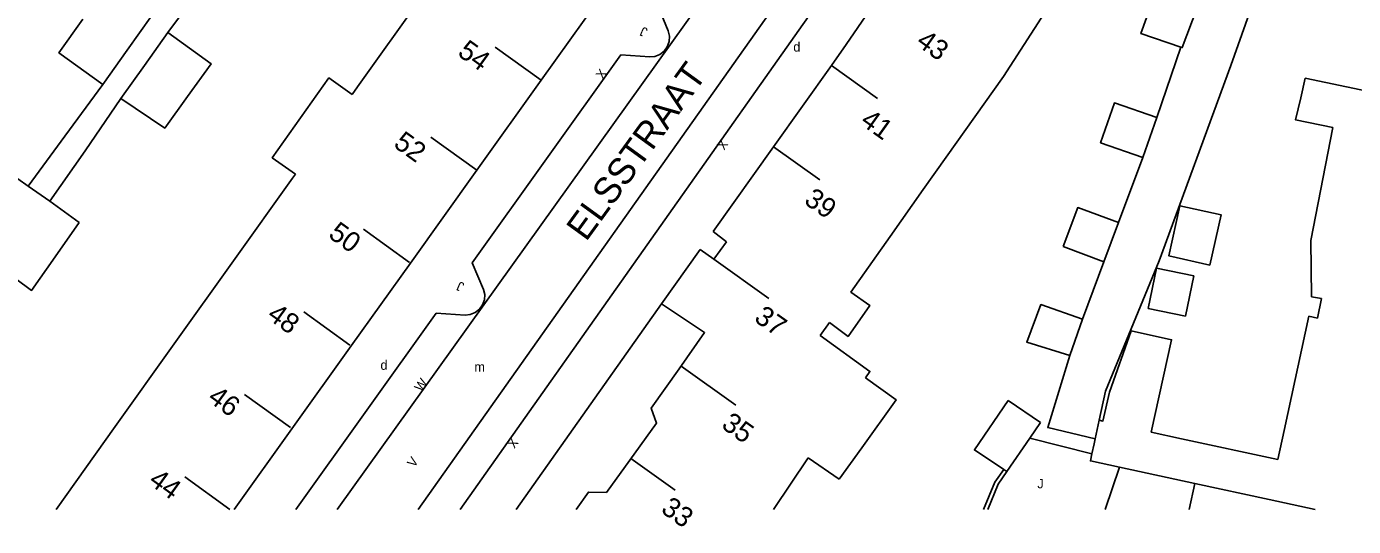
# Model space of a CAD drawing. Extents: x 134999 to 136502, y 457398 to 459002.
# Drawn here: x 135611.3 to 135681.4, y 457399.1 to 457425.5 of the extents above; entities that cross this region are included whole.
import ezdxf

# ---------------------------------------------------------------- set-up
doc = ezdxf.new("R2010")
doc.units = 0
for name, color, linetype in [('RI_DGTB_15', 7, 'Continuous'), ('RI_DGTB_29', 7, 'Continuous'), ('RI_DGTB_3', 7, 'Continuous'), ('RI_DGTB_30', 7, 'Continuous'), ('RI_DGTB_31', 7, 'Continuous'), ('RI_DGTB_36', 7, 'Continuous'), ('RI_DGTB_37', 7, 'Continuous'), ('RI_DGTB_4', 7, 'Continuous'), ('RI_DGTB_43', 7, 'Continuous'), ('RI_DGTB_48', 7, 'Continuous'), ('RI_DGTB_5', 7, 'Continuous'), ('RI_DGTB_53', 7, 'Continuous'), ('RI_DGTB_54', 7, 'Continuous'), ('RI_DGTB_6', 7, 'Continuous')]:
    doc.layers.add(name, color=color, linetype=linetype)

msp = doc.modelspace()

# ---------------------------------------------------------------- linework, layer by layer
at = {"layer": 'RI_DGTB_15'}
for p, q in [((135638.5, 457422.684), (135636.067, 457424.439)), ((135653.837, 457423.463), (135656.281, 457421.724)), ((135635.1, 457417.927), (135632.667, 457419.682)), ((135650.777, 457419.165), (135653.221, 457417.426)), ((135631.538, 457413.05), (135629.105, 457414.805)), ((135647.625, 457413.218), (135650.53, 457411.151)), ((135628.393, 457408.687), (135625.96, 457410.442)), ((135645.892, 457407.576), (135648.797, 457405.509)), ((135625.248, 457404.324), (135622.815, 457406.079)), ((135643.245, 457402.68), (135645.578, 457401.02)), ((135622.049, 457400), (135619.67, 457401.716))]:
    msp.add_line(p, q, dxfattribs=at)
at = {"layer": 'RI_DGTB_3'}
for p, q in [((135647.625, 457413.218), (135648.29, 457414.144)), ((135653.243, 457409.182), (135653.736, 457409.868))]:
    msp.add_line(p, q, dxfattribs=at)
at = {"layer": 'RI_DGTB_4'}
for p, q in [((135638.5, 457422.684), (135641.527, 457426.917)), ((135650.777, 457419.165), (135653.837, 457423.463)), ((135635.1, 457417.927), (135638.5, 457422.684)), ((135647.595, 457414.695), (135650.777, 457419.165)), ((135631.588, 457413.014), (135635.1, 457417.927)), ((135622.234, 457413.13), (135625.359, 457417.507)), ((135625.359, 457417.507), (135625.509, 457417.718)), ((135644.861, 457410.855), (135646.902, 457413.737)), ((135619.11, 457408.752), (135622.234, 457413.13)), ((135628.46, 457408.639), (135631.588, 457413.014)), ((135615.985, 457404.374), (135619.11, 457408.752)), ((135625.332, 457404.263), (135628.46, 457408.639)), ((135612.863, 457400), (135615.985, 457404.374)), ((135622.284, 457400), (135625.332, 457404.263))]:
    msp.add_line(p, q, dxfattribs=at)
for points in [[(135656.474, 457427.292), (135654.62, 457424.564), (135653.837, 457423.463)], [(135644.861, 457410.855), (135647.138, 457409.348), (135645.788, 457407.435)], [(135645.788, 457407.435), (135644.319, 457405.353), (135644.599, 457404.558), (135643.182, 457402.592)], [(135640.358, 457400), (135640.996, 457400.913), (135641.952, 457400.888), (135643.182, 457402.592)]]:
    msp.add_lwpolyline(points, dxfattribs=at)
at = {"layer": 'RI_DGTB_48'}
for points in [[(135661.882, 457400), (135662.485, 457401.429), (135662.951, 457402.112)], [(135662.1, 457400), (135662.661, 457401.33), (135663.119, 457402.001)]]:
    msp.add_lwpolyline(points, dxfattribs=at)
at = {"layer": 'RI_DGTB_5'}
for p, q in [((135632.247, 457427.171), (135628.795, 457422.328)), ((135662.934, 457422.882), (135659.906, 457418.617)), ((135678.881, 457422.798), (135678.642, 457421.759)), ((135628.795, 457422.328), (135628.51, 457421.928)), ((135648.29, 457414.144), (135647.595, 457414.695)), ((135646.902, 457413.737), (135647.625, 457413.218)), ((135655.45, 457403.258), (135654.258, 457401.59)), ((135650.787, 457400), (135652.618, 457402.725))]:
    msp.add_line(p, q, dxfattribs=at)
for points in [[(135678.881, 457422.798), (135684.006, 457421.714), (135685.842, 457430.311)], [(135662.934, 457422.882), (135665.479, 457426.809)], [(135628.51, 457421.928), (135627.281, 457422.803), (135624.287, 457418.588), (135625.509, 457417.718)], [(135680.346, 457420.189), (135678.373, 457420.59), (135678.642, 457421.759)], [(135679.747, 457411.153), (135679.217, 457411.236), (135679.178, 457414.209), (135680.346, 457420.189)], [(135656.941, 457414.42), (135658.697, 457416.915), (135659.906, 457418.617)], [(135656.941, 457414.42), (135654.872, 457411.482), (135655.87, 457410.781), (135654.718, 457409.145), (135653.736, 457409.868)], [(135679.747, 457411.153), (135679.522, 457410.108)], [(135679.522, 457410.108), (135679.075, 457410.204), (135677.771, 457404.172)], [(135653.243, 457409.182), (135655.879, 457407.288), (135655.637, 457406.949)], [(135655.637, 457406.949), (135657.259, 457405.79), (135655.45, 457403.258)], [(135677.771, 457404.172), (135677.438, 457402.63)], [(135654.258, 457401.59), (135652.618, 457402.725)], [(135679.398, 457400), (135676.983, 457400.521)]]:
    msp.add_lwpolyline(points, dxfattribs=at)
at = {"layer": 'RI_DGTB_53'}
msp.add_lwpolyline([(135625.541, 457400), (135632.954, 457410.369), (135634.477, 457410.264), (135634.753, 457410.293), (135635.016, 457410.399), (135635.239, 457410.574), (135635.404, 457410.804), (135635.499, 457411.071), (135635.516, 457411.354), (135635.454, 457411.63), (135634.862, 457413.037), (135642.713, 457424.02), (135644.236, 457423.914), (135644.511, 457423.944), (135644.775, 457424.051), (135644.999, 457424.227), (135645.166, 457424.458), (135645.262, 457424.727), (135645.28, 457425.011), (135645.219, 457425.289), (135644.626, 457426.696)], dxfattribs=at)
at = {"layer": 'RI_DGTB_54'}
for p, q in [((135618.776, 457425.209), (135624.391, 457432.807)), ((135671.039, 457420.707), (135672.309, 457424.432)), ((135613.33, 457419.732), (135615.332, 457422.466)), ((135616.279, 457421.714), (135614.403, 457418.951)), ((135611.395, 457417.088), (135613.33, 457419.732)), ((135670.303, 457418.599), (135669.018, 457415.163)), ((135667.112, 457410.058), (135668.241, 457413.081)), ((135637.171, 457400), (135644.861, 457410.855)), ((135667.606, 457402.933), (135664.321, 457403.761)), ((135668.314, 457400), (135669.069, 457402.228)), ((135672.738, 457400), (135673.041, 457401.371))]:
    msp.add_line(p, q, dxfattribs=at)
for points in [[(135627.726, 457400), (135648.43, 457428.923), (135649.841, 457430.859), (135651.186, 457432.842), (135652.464, 457434.868), (135653.674, 457436.936), (135654.814, 457439.043), (135655.883, 457441.186), (135656.352, 457442.187), (135657.223, 457444.079), (135658.021, 457446.004), (135658.744, 457447.957), (135659.392, 457449.937), (135659.964, 457451.94), (135660.458, 457453.964), (135660.797, 457455.597)], [(135631.992, 457400), (135652.516, 457429.012), (135654.18, 457431.438), (135654.988, 457432.739), (135658.295, 457438.483), (135659.844, 457441.78), (135661.412, 457445.428), (135662.242, 457447.647), (135663.003, 457449.909), (135663.688, 457452.195), (135664.512, 457455.151)], [(135684.873, 457452.042), (135684.565, 457450.901), (135679.201, 457435.441), (135674.952, 457423.456), (135671.167, 457413.134), (135668.332, 457406.243), (135667.996, 457404.71)], [(135634.216, 457400), (135653.985, 457427.99), (135655.678, 457430.46), (135656.523, 457431.82), (135659.882, 457437.655), (135661.476, 457441.046), (135663.06, 457444.73)], [(135614.403, 457418.951), (135612.535, 457416.292)], [(135667.782, 457403.734), (135665.272, 457404.319), (135666.437, 457408.138)]]:
    msp.add_lwpolyline(points, dxfattribs=at)
at = {"layer": 'RI_DGTB_6'}
for p, q in [((135671.039, 457420.707), (135670.303, 457418.599)), ((135612.535, 457416.292), (135614.092, 457415.164)), ((135672.998, 457412.347), (135672.561, 457410.218)), ((135663.182, 457405.75), (135664.885, 457404.586)), ((135667.782, 457403.734), (135667.996, 457404.71)), ((135670.736, 457404.079), (135672.345, 457403.731)), ((135663.119, 457402.001), (135664.321, 457403.761)), ((135667.606, 457402.933), (135667.722, 457403.463)), ((135667.722, 457403.463), (135667.782, 457403.734)), ((135663.119, 457402.001), (135662.951, 457402.112)), ((135673.041, 457401.371), (135669.069, 457402.228))]:
    msp.add_line(p, q, dxfattribs=at)
for points in [[(135619.888, 457428.877), (135616.615, 457424.271)], [(135672.309, 457424.432), (135670.198, 457425.148), (135670.951, 457427.273), (135673.065, 457426.549)], [(135673.065, 457426.549), (135673.164, 457426.515), (135672.379, 457424.408), (135672.309, 457424.432)], [(135614.272, 457425.917), (135613.019, 457424.134), (135615.332, 457422.466)], [(135617.53, 457423.465), (135618.776, 457425.209)], [(135618.776, 457425.209), (135621.06, 457423.557), (135619.803, 457421.826)], [(135616.615, 457424.271), (135615.332, 457422.466)], [(135617.53, 457423.465), (135616.279, 457421.714)], [(135619.803, 457421.826), (135618.609, 457420.154), (135616.279, 457421.714)], [(135670.303, 457418.599), (135668.064, 457419.38), (135668.799, 457421.487), (135671.039, 457420.707)], [(135611.395, 457417.088), (135609.727, 457418.252), (135608.458, 457416.502)], [(135612.535, 457416.292), (135611.395, 457417.088)], [(135669.018, 457415.163), (135666.857, 457415.948), (135666.081, 457413.9)], [(135673.847, 457412.915), (135671.674, 457413.397), (135672.262, 457416.051), (135674.434, 457415.57), (135673.847, 457412.915)], [(135614.092, 457415.164), (135612.813, 457413.345)], [(135669.018, 457415.163), (135668.241, 457413.081)], [(135666.081, 457413.9), (135668.241, 457413.081)], [(135612.813, 457413.345), (135611.569, 457411.576), (135609.888, 457412.796)], [(135672.561, 457410.218), (135670.58, 457410.625), (135671.017, 457412.753), (135672.998, 457412.347)], [(135667.112, 457410.058), (135664.916, 457410.824), (135664.167, 457408.845), (135666.437, 457408.138)], [(135667.112, 457410.058), (135666.437, 457408.138)], [(135668.528, 457406.2), (135669.69, 457409.435), (135671.817, 457408.963), (135670.736, 457404.079)], [(135668.528, 457406.2), (135668.191, 457404.667), (135667.996, 457404.71)], [(135663.182, 457405.75), (135661.398, 457403.138), (135662.951, 457402.112)], [(135664.321, 457403.761), (135664.885, 457404.586)], [(135677.438, 457402.63), (135672.345, 457403.731)], [(135669.069, 457402.228), (135667.524, 457402.561), (135667.606, 457402.933)], [(135676.983, 457400.521), (135673.041, 457401.371)]]:
    msp.add_lwpolyline(points, dxfattribs=at)

# ---------------------------------------------------------------- texts
at = {"layer": 'RI_DGTB_29'}
for p in [(135651.827, 457424.198), (135630.007, 457407.377)]:
    msp.add_text('d', height=0.5, dxfattribs=at).set_placement(p)
at = {"layer": 'RI_DGTB_30'}
for s, height, rotation, p in [('X', 0.5, 54.44893, (135641.759, 457422.686)), ('X', 0.499, 234.59683, (135648.011, 457419.607)), ('W', 0.5, 54.44893, (135632.17, 457406.176)), ('X', 0.499, 234.59683, (135636.933, 457403.826)), ('V', 0.499, 54.73445, (135631.787, 457402.177))]:
    msp.add_text(s, height=height, rotation=rotation, dxfattribs=at).set_placement(p)
at = {"layer": 'RI_DGTB_31'}
for p in [(135644.165, 457425.403), (135634.477, 457411.94)]:
    msp.add_text('J', height=0.499, rotation=157.07663, dxfattribs=at).set_placement(p)
msp.add_text('J', height=0.5, dxfattribs=at).set_placement((135664.722, 457401.111))
at = {"layer": 'RI_DGTB_36'}
for s, rotation, p in [('43', 324.5546, (135658.263, 457424.574)), ('54', 324.2162, (135634.029, 457424.033)), ('41', 324.5546, (135655.313, 457420.384)), ('52', 324.2162, (135630.644, 457419.205)), ('39', 325.1738, (135652.337, 457416.199)), ('50', 324.2162, (135627.196, 457414.42)), ('48', 324.2162, (135623.957, 457410.125)), ('37', 324.5546, (135649.702, 457409.988)), ('46', 324.2162, (135620.818, 457405.757)), ('35', 324.5546, (135647.97, 457404.345)), ('44', 324.2162, (135617.699, 457401.376)), ('33', 324.3371, (135644.773, 457399.885))]:
    msp.add_text(s, height=1.054, rotation=rotation, dxfattribs=at).set_placement(p)
at = {"layer": 'RI_DGTB_37'}
msp.add_text('ELSSTRAAT', height=1.4, rotation=53.99919, dxfattribs=at).set_placement((135640.874, 457414.113))
at = {"layer": 'RI_DGTB_43'}
msp.add_text('m', height=0.5, dxfattribs=at).set_placement((135634.969, 457407.282))

doc.saveas('drawing.dxf')
